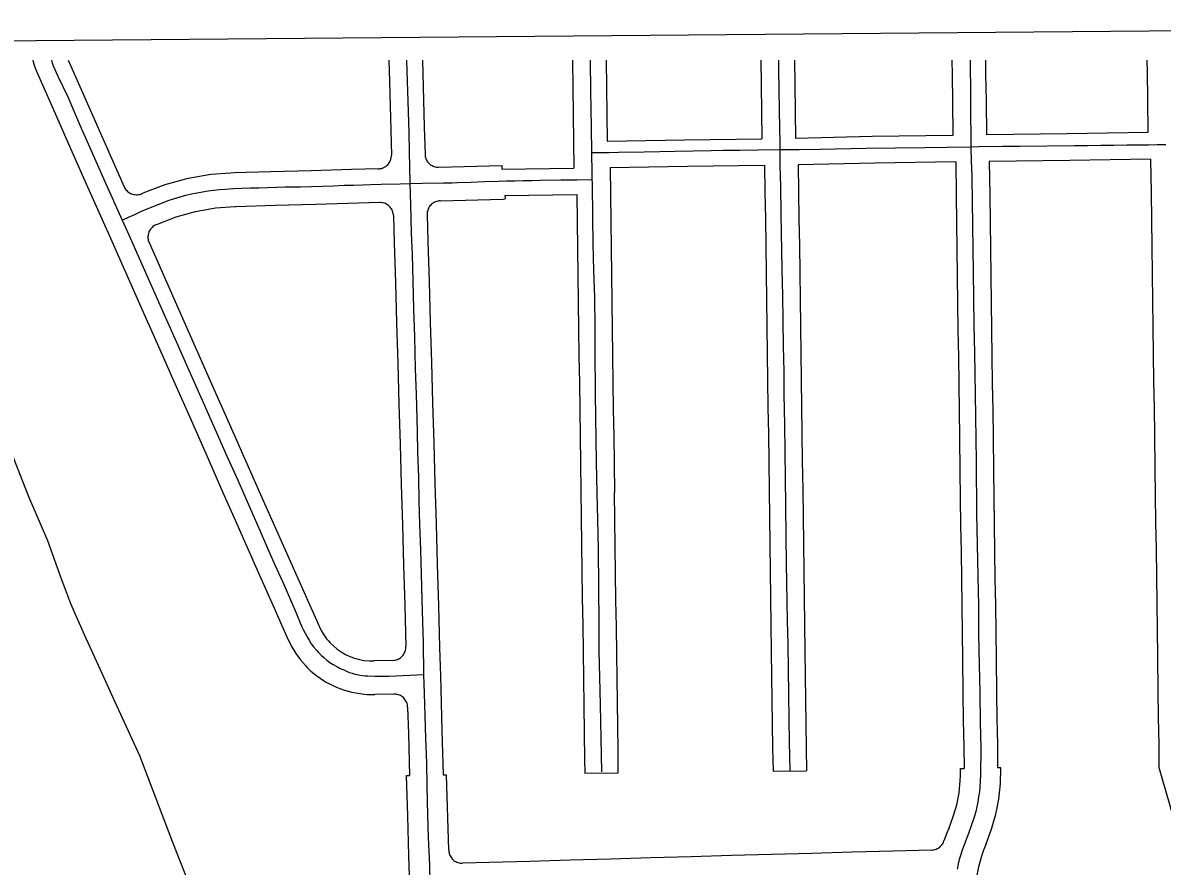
# Model space of a CAD drawing. Extents: x -2233 to 187241, y 4582 to 150524.
# Drawn here: x 103636 to 105331, y 61823 to 63077 of the extents above; entities that cross this region are included whole.
import ezdxf

# ---------------------------------------------------------------- set-up
doc = ezdxf.new("R2010")
doc.units = 0
for name, color, linetype in [('GE_X_CL_2000', 7, 'Continuous'), ('RW_X_Fee_RW', 7, 'Continuous'), ('TI_BORDER', 7, 'Continuous')]:
    doc.layers.add(name, color=color, linetype=linetype)

msp = doc.modelspace()

# ---------------------------------------------------------------- linework, layer by layer
at = {"layer": 'GE_X_CL_2000'}
for points in [[(103678.9, 63021.6), (103680.2, 63017.4), (103681.8, 63013.1), (103688.7, 62997.6), (103695.8, 62982.1), (103703.2, 62966.8), (103713.4, 62943.6), (103723.5, 62920.4), (103733.5, 62897.2), (103758.7, 62840.8), (103784.4, 62783.5)], [(104207.1, 63021.6), (104207.6, 63005.4), (104209.2, 62959.8), (104210.5, 62913.8), (104211.1, 62884.5), (104211.8, 62863.4), (104212.1, 62837.9)], [(104480.3, 63021.6), (104480.7, 62974.6), (104481.9, 62921.7), (104482.4, 62883.9)], [(104760.4, 63021.6), (104760.6, 63008.3), (104761.4, 62946.6), (104762, 62921.3), (104762.5, 62898), (104762.6, 62888.7)], [(105045.7, 63021.6), (105046.2, 62967.8), (105046.3, 62934.8), (105046.5, 62915.3), (105046.8, 62892.7)], [(105046.8, 62892.7), (105058.6, 62892.9), (105093.7, 62893.4), (105119, 62893.4), (105200.9, 62894.7), (105220.3, 62894.7), (105239.7, 62894.8), (105259.1, 62895), (105278.5, 62895.3), (105297.9, 62895.7), (105310.8, 62895.7), (105323.8, 62895.8), (105336.7, 62896.1)], [(104482.4, 62883.9), (104508.6, 62884.3), (104522.6, 62884.5), (104560.6, 62885.1), (104606.8, 62885.9), (104660.2, 62887.1), (104678.3, 62887.3), (104703.2, 62887.3), (104730, 62887.9), (104762.6, 62888.7)], [(104482.4, 62883.9), (104482.7, 62852.6), (104483, 62843.9)], [(104762.6, 62888.7), (104791, 62888.7), (104822.6, 62889.1), (104890.7, 62890.6), (104978, 62891.7), (105011.5, 62892.2), (105046.8, 62892.7)], [(104762.6, 62888.7), (104762.7, 62863.9), (104763.4, 62834.4), (104763.9, 62792.2), (104765.6, 62710.5), (104766.4, 62671.2), (104767.3, 62595.6), (104768.2, 62559.1), (104768.5, 62524.8), (104769.5, 62478.5), (104770.3, 62399.3), (104771.1, 62359.6), (104771.6, 62312.5), (104771.9, 62273.5), (104773.5, 62187.3), (104774.2, 62152.4), (104775.1, 62114.7), (104775.5, 62078.7), (104775.9, 62040.7), (104776.3, 62007.7), (104777.1, 61965.1)], [(105046.8, 62892.7), (105047.3, 62870.4), (105047.6, 62861.9), (105048, 62847), (105048.6, 62812), (105049.4, 62740.2), (105050.1, 62706.2), (105050.6, 62667.7), (105050.8, 62626.8), (105052.1, 62586), (105053, 62524.8), (105054, 62458.2), (105054.5, 62424.5), (105055.1, 62347.1), (105056.9, 62254.2), (105057.8, 62210.6), (105058.2, 62168), (105058.8, 62122.7), (105060, 62080.6), (105060.3, 62036.2), (105061.2, 61998.4), (105061.1, 61959.3), (105060, 61940.5), (105059.3, 61933.2), (105058.2, 61925.8), (105057, 61918.5), (105055.5, 61911.1), (105053.8, 61903.9), (105051.9, 61896.9), (105047.6, 61884.2), (105043, 61871.3), (105038.2, 61858.4), (105033.1, 61845.2), (105031.1, 61838.8), (105029.4, 61832.6), (105027.9, 61826.3), (105026.3, 61818.1)], [(104212.1, 62837.9), (104231.1, 62838.5), (104262, 62838.9), (104275, 62839.1), (104282.8, 62839.5), (104302.9, 62840.2), (104323.2, 62840.9), (104343.4, 62841.5), (104355.9, 62841.8), (104368.4, 62842), (104380.8, 62842.3), (104393.4, 62842.6), (104405.9, 62842.8), (104436.8, 62843.2), (104460.3, 62843.4), (104483, 62843.9)], [(104483, 62843.9), (104483.1, 62838.3), (104483.8, 62787.1), (104484.5, 62748.3), (104485.3, 62708.4), (104486.6, 62668.9), (104487.1, 62623.2), (104487.5, 62590), (104487.9, 62524.8), (104489.2, 62423.5), (104490.5, 62377.7), (104491.1, 62338.1), (104492.1, 62293.8), (104493.2, 62183.4), (104493.3, 62142.6), (104494.4, 62103.7), (104495.1, 62062.8), (104496.4, 62013.3), (104497.1, 61963.2)], [(103784.4, 62783.5), (103793.6, 62787.8), (103802.9, 62792.1), (103812.1, 62796.2), (103821.5, 62800.2), (103854.3, 62813.2), (103862.3, 62815.8), (103870.6, 62818.3), (103879, 62820.5), (103887.4, 62822.5), (103895.8, 62824.3), (103903.9, 62825.8), (103912.2, 62827), (103920.5, 62828.1), (103928.9, 62829), (103937.3, 62829.6), (103949.8, 62830.5), (103962.3, 62831), (103974.9, 62831.4), (103987.7, 62831.6), (104026.6, 62832.8), (104049.6, 62833.2), (104065.9, 62833.6), (104082.2, 62834.1), (104098.5, 62834.7), (104114.7, 62835.4), (104128.2, 62835.6), (104141.8, 62836), (104153.5, 62836.4), (104169.7, 62836.9), (104197.5, 62837.5), (104212.1, 62837.9)], [(104212.1, 62837.9), (104213.1, 62806.5), (104213.5, 62785.3), (104213.9, 62764.2), (104215.5, 62732.5), (104217.6, 62651.9), (104218.9, 62610.1), (104220.1, 62562.6), (104221.3, 62524.8), (104222.9, 62469.4), (104223.6, 62438), (104224.8, 62401.3), (104225.5, 62365.9), (104226.4, 62331), (104227.8, 62293.3), (104229.9, 62219.7), (104230.8, 62185.4), (104231.8, 62155.8), (104232.7, 62107.6)], [(103784.4, 62783.5), (103792.2, 62766.1), (103809.6, 62726.8), (103844.3, 62648.8), (103862.7, 62607.7), (103881.4, 62564.8), (103899.3, 62524.8), (103918.6, 62481.3), (103938.2, 62436), (103956.2, 62396.6), (103974.9, 62353.5), (103989.3, 62320.9), (104000.4, 62295.9), (104011.5, 62270.9), (104022.5, 62245.9), (104026.6, 62237), (104036.2, 62215.6), (104042.7, 62200.5), (104051.2, 62179.9), (104053.7, 62174.5), (104056.3, 62169.1), (104059.2, 62163.9), (104062.2, 62158.8), (104065.6, 62153.5), (104069, 62149), (104072.6, 62144.7), (104076.3, 62140.6), (104080.3, 62136.6), (104084.4, 62132.9), (104088.6, 62129.3), (104093.2, 62125.8), (104098.2, 62122.5), (104103.3, 62119.6), (104108.4, 62116.9), (104113.8, 62114.5), (104118.9, 62112.4), (104122.6, 62110.9), (104126.3, 62109.6), (104130.1, 62108.5), (104134, 62107.6), (104137.9, 62106.8), (104141.8, 62106.3), (104145.8, 62105.9), (104149.8, 62105.7), (104160.2, 62105.4), (104170.6, 62105.3), (104181, 62105.4), (104191.5, 62105.8), (104201.7, 62106.3), (104212.1, 62106.7), (104222.4, 62107.2), (104232.7, 62107.6)], [(103612.8, 62455), (103645, 62372.6), (103673.2, 62306.9), (103692.6, 62253.2), (103707.4, 62213.2), (103716.3, 62192.9), (103727.5, 62167.1), (103756.4, 62104.2), (103773.1, 62067.3), (103809.9, 61987.1), (103859, 61858.5), (104000.2, 61499.6), (104083.2, 61288), (104139.5, 61139.3), (104202.4, 60983.1), (104267.5, 60818.4), (104337.8, 60635.5), (104373.8, 60541.8)], [(104232.7, 62107.6), (104233.4, 62079.4), (104234.3, 62047), (104235.6, 62012.4), (104236.8, 61975.8), (104237.5, 61941.5), (104238.5, 61898.5), (104239.4, 61866.1), (104239.8, 61855), (104241.2, 61824.8), (104241.8, 61797.2)]]:
    msp.add_lwpolyline(points, dxfattribs=at)
at = {"layer": 'RW_X_Fee_RW'}
for p, q in [((104899.9, 62907.8), (104785.7, 62905.1)), ((105019.9, 62909.5), (104899.9, 62907.8)), ((104255.2, 62862.1), (104348.8, 62864.6)), ((104348.8, 62864.6), (104349, 62859.4)), ((104349, 62859.4), (104456.3, 62860.6)), ((104904, 62868.4), (104789.8, 62865.8)), ((105024, 62870.1), (104904, 62868.4)), ((104353.5, 62820.3), (104460.4, 62821.5)), ((104353.5, 62820.3), (104353.7, 62815)), ((104237.8, 62791.6), (104239, 62751.6)), ((104187.9, 62790.2), (104189, 62750.2)), ((103824.3, 62750.1), (103868.7, 62649.9)), ((104186.9, 62128.8), (104158.9, 62128)), ((104188.3, 62078.8), (104160.3, 62078)), ((104472.2, 61960.9), (104522.2, 61961.5)), ((104752.3, 61963.9), (104802.3, 61964.3)), ((105031.4, 61967.8), (105036.4, 61967.9)), ((105091.4, 61968.9), (105086.4, 61968.8)), ((104206.8, 61957.8), (104211.8, 61957.8)), ((104270, 61846.5), (104266.8, 61958.5))]:
    msp.add_line(p, q, dxfattribs=at)
for points in [[(103651.6, 63021.6), (103652.1, 63019), (103653.9, 63012.4), (103656.3, 63006.1)], [(103704.1, 63021.6), (103723.4, 62977.9), (103787.2, 62833.2)], [(104180.9, 63021.6), (104181.7, 62990.2), (104184.7, 62880.2)], [(104230.9, 63021.6), (104232, 62981.5), (104233.6, 62921.5), (104234.7, 62881.6)], [(104454, 63021.6), (104454, 63020.6), (104454.6, 62980.6), (104455.2, 62940.6), (104455.8, 62900.6), (104456.3, 62860.6)], [(104504, 63021.6), (104504, 63021.1), (104504.6, 62981.1), (104505.2, 62941.1), (104505.8, 62901.1)], [(104734.1, 63021.6), (104734.6, 62984.4), (104735.2, 62944.4), (104735.7, 62904.4)], [(104784.1, 63021.6), (104784.6, 62985.1), (104785.2, 62945.1), (104785.7, 62905.1)], [(105018.3, 63021.6), (105018.6, 62999.5), (105019.2, 62959.5), (105019.9, 62909.5)], [(105068.3, 63021.6), (105068.6, 63000.2), (105069.2, 62960.2), (105069.9, 62910.2)], [(105308.3, 63021.6), (105308.6, 63003.6), (105309.2, 62963.6), (105309.9, 62913.6)], [(103656.3, 63006.1), (103679, 62954.6), (103709.4, 62885.7)], [(105309.9, 62913.6), (105189.9, 62911.9), (105069.9, 62910.2)], [(104505.8, 62901.1), (104620.7, 62902.8), (104735.7, 62904.4)], [(103709.4, 62885.7), (103734.8, 62828.5), (103760.4, 62771)], [(104165.2, 62859.7), (104167, 62859.8), (104168.7, 62860.1), (104170.4, 62860.5), (104172, 62861.1), (104173.6, 62861.8), (104175.2, 62862.6), (104176.6, 62863.6), (104178, 62864.7), (104179.2, 62865.9), (104180.4, 62867.2), (104181.4, 62868.6), (104182.3, 62870.1), (104183, 62871.7), (104183.7, 62873.3), (104184.1, 62875), (104184.5, 62876.7), (104184.7, 62878.5), (104184.7, 62880.2)], [(104234.7, 62881.6), (104234.8, 62879.8), (104235.1, 62878.1), (104235.5, 62876.4), (104236.1, 62874.7), (104236.8, 62873.2), (104237.6, 62871.6), (104238.6, 62870.2), (104239.7, 62868.8), (104240.9, 62867.6), (104242.2, 62866.4), (104243.6, 62865.4), (104245.1, 62864.5), (104246.7, 62863.7), (104248.3, 62863.1), (104250, 62862.6), (104251.7, 62862.3), (104253.5, 62862.1), (104255.2, 62862.1)], [(104165.2, 62859.7), (104125.2, 62858.6), (104065.3, 62857), (104005.3, 62855.4), (103951.3, 62853.9)], [(104509.9, 62862), (104624.9, 62863.6), (104739.8, 62865.1)], [(104509.9, 62862), (104510.4, 62822), (104511, 62782), (104511.5, 62742), (104512.1, 62702), (104512.6, 62662), (104513.2, 62622), (104513.7, 62582), (104514.3, 62542), (104514.8, 62502), (104515.4, 62462), (104515.9, 62422), (104516.5, 62378.5)], [(104739.8, 62865.1), (104740.4, 62825.2), (104741, 62785.2), (104741.5, 62745.2), (104742.1, 62705.2), (104742.6, 62665.2), (104743.2, 62625.2), (104743.7, 62585.2), (104744.3, 62545.2), (104744.8, 62505.2), (104745.4, 62465.2), (104745.9, 62425.2), (104746.5, 62381.7)], [(104789.8, 62865.8), (104790.4, 62825.8), (104790.9, 62785.8), (104791.5, 62745.8), (104792.1, 62705.8), (104792.6, 62665.9), (104793.2, 62625.9), (104793.7, 62585.9), (104794.3, 62545.9), (104794.8, 62505.9), (104795.4, 62465.9), (104795.9, 62425.9), (104796.5, 62382.4)], [(105024, 62870.1), (105024.7, 62820.1), (105025.2, 62780.1), (105025.8, 62740.1), (105026.3, 62700.1), (105026.9, 62660.1), (105027.4, 62620.1), (105028, 62580.1), (105028.5, 62540.1), (105029.1, 62500.1), (105029.6, 62460.1), (105030.3, 62410.1), (105030.9, 62370.1), (105031.4, 62330.1), (105032, 62290.1), (105032.5, 62250.1), (105033.1, 62210.1), (105033.6, 62170.1), (105034.2, 62130.1), (105034.9, 62080.1), (105035.4, 62040.1), (105036, 62000.1), (105036.4, 61967.9)], [(105314, 62874), (105194, 62872.4), (105074, 62870.7)], [(105074, 62870.7), (105074.7, 62820.7), (105075.2, 62780.7), (105075.8, 62740.7), (105076.3, 62700.8), (105076.9, 62660.8), (105077.4, 62620.8), (105078, 62580.8), (105078.5, 62540.8), (105079.1, 62500.8), (105079.6, 62460.8), (105080.3, 62410.8), (105080.9, 62370.8), (105081.4, 62330.8), (105082, 62290.8), (105082.5, 62250.8), (105083.1, 62210.8), (105083.6, 62170.8), (105084.2, 62130.8), (105084.9, 62080.8), (105085.4, 62040.8), (105085.6, 62024.8), (105086, 62000.8), (105086.4, 61968.8)], [(105314, 62874), (105314.7, 62824), (105315.2, 62784), (105315.8, 62744), (105316.3, 62704), (105316.9, 62664.1), (105317.4, 62624.1), (105318, 62584.1), (105318.5, 62544.1), (105319.1, 62504.1), (105319.6, 62464.1), (105320.3, 62414.1), (105320.9, 62374.1), (105321.4, 62334.1), (105322, 62294.1), (105322.5, 62254.1), (105323.1, 62214.1), (105323.6, 62174.1), (105324.2, 62134.1), (105324.9, 62084.1), (105325.4, 62044.1), (105326, 62004.1), (105326.1, 61996.1), (105326.4, 61970.8)], [(103951.3, 62853.9), (103945.3, 62853.5), (103916.3, 62851.3), (103885.5, 62846), (103881.7, 62845.3), (103847.8, 62836.1), (103815, 62823.6)], [(103787.2, 62833.2), (103787.9, 62831.6), (103788.8, 62830.2), (103789.8, 62828.8), (103791, 62827.4), (103792.2, 62826.2), (103793.6, 62825.2), (103795, 62824.2), (103796.6, 62823.3), (103798.1, 62822.6), (103799.8, 62822.1), (103801.5, 62821.7), (103803.2, 62821.4), (103804.9, 62821.3), (103806.7, 62821.3), (103808.4, 62821.5), (103810.1, 62821.8), (103811.8, 62822.3), (103813.4, 62822.9), (103815, 62823.6)], [(104167.3, 62809.6), (104072.3, 62806.9), (104012.3, 62805.1), (103953.4, 62803.4)], [(104187.9, 62790.2), (104187.7, 62791.9), (104187.4, 62793.6), (104187, 62795.3), (104186.4, 62797), (104185.7, 62798.6), (104184.9, 62800.1), (104183.9, 62801.5), (104182.8, 62802.9), (104181.6, 62804.1), (104180.3, 62805.3), (104178.9, 62806.3), (104177.4, 62807.2), (104175.8, 62808), (104174.2, 62808.6), (104172.5, 62809.1), (104170.8, 62809.4), (104169, 62809.6), (104167.3, 62809.6)], [(104257.2, 62812.2), (104255.5, 62812.1), (104253.8, 62811.8), (104252.1, 62811.4), (104250.4, 62810.8), (104248.9, 62810.1), (104247.3, 62809.2), (104245.9, 62808.2), (104244.5, 62807.1), (104243.3, 62805.9), (104242.1, 62804.6), (104241.1, 62803.2), (104240.2, 62801.7), (104239.5, 62800.1), (104238.8, 62798.5), (104238.4, 62796.8), (104238, 62795.1), (104237.9, 62793.4), (104237.8, 62791.6)], [(104257.2, 62812.2), (104350.9, 62814.9), (104353.7, 62815)], [(104460.4, 62821.5), (104461, 62781.5), (104461.5, 62741.5), (104462.1, 62701.5), (104462.6, 62661.5), (104463.2, 62621.5), (104463.7, 62581.5), (104464.3, 62541.5), (104464.8, 62501.5), (104465.4, 62461.5), (104465.9, 62421.5), (104466.5, 62381.6), (104467, 62341.6), (104467.6, 62301.6), (104468.1, 62261.6), (104468.7, 62221.6), (104469.2, 62181.6), (104469.8, 62141.6), (104470.3, 62101.6), (104470.9, 62061.6), (104471.4, 62021.6), (104472, 61980.6), (104472.2, 61962.8), (104472.2, 61960.9)], [(103953.4, 62803.4), (103952.4, 62803.4), (103923.3, 62801.1), (103893.5, 62795.9), (103892.6, 62795.7), (103864.3, 62787.9), (103836.1, 62777.2)], [(103836.1, 62777.2), (103834.4, 62776.5), (103832.9, 62775.7), (103831.4, 62774.8), (103830, 62773.8), (103828.7, 62772.6), (103827.5, 62771.3), (103826.4, 62770), (103825.4, 62768.5), (103824.6, 62767), (103823.9, 62765.4), (103823.3, 62763.7), (103822.9, 62762), (103822.7, 62760.3), (103822.6, 62758.6), (103822.6, 62756.8), (103822.8, 62755.1), (103823.1, 62753.4), (103823.6, 62751.7), (103824.3, 62750.1)], [(103760.4, 62771), (103761.2, 62769.1), (103787.5, 62709.7), (103811.8, 62654.8)], [(104189, 62750.2), (104190.7, 62690.2), (104192.5, 62630.2), (104194.2, 62570.3), (104195.9, 62510.3), (104197.6, 62450.3), (104199.4, 62390.3), (104201.1, 62330.4), (104202.8, 62270.4), (104204.5, 62210.4), (104206.3, 62149.4)], [(104239, 62751.6), (104240.7, 62691.7), (104242.4, 62631.7), (104244.2, 62571.7), (104245.9, 62511.7), (104247.6, 62451.8), (104249.3, 62391.8), (104251.1, 62331.8), (104252.8, 62271.8), (104254.6, 62209.9), (104256.4, 62147.9), (104257.6, 62105.8)], [(103811.8, 62654.8), (103836.1, 62600), (103860.4, 62545.1), (103884.7, 62490.3), (103909, 62435.4), (103934.2, 62378.7), (103958.5, 62323.9), (103982.8, 62269), (104007.1, 62214.2), (104031.4, 62159.3)], [(103868.7, 62649.9), (103893, 62595.1), (103917.3, 62540.2), (103941.6, 62485.3), (103965.9, 62430.5), (103990.2, 62375.6), (104077.1, 62179.6)], [(104522.2, 61961.5), (104521.8, 61995.6), (104521.3, 62030.6), (104520.8, 62066.6), (104520.3, 62102.6), (104519.8, 62138.5), (104519.3, 62178.5), (104518.7, 62218.5), (104518.2, 62258.5), (104517.6, 62298.5), (104517.1, 62338.5), (104516.5, 62378.5)], [(104746.5, 62381.7), (104747.1, 62341.7), (104747.6, 62301.7), (104748.2, 62261.7), (104748.7, 62221.7), (104749.3, 62181.7), (104749.8, 62141.7), (104750.3, 62105.7), (104750.8, 62069.7), (104751.3, 62033.7), (104751.8, 61998.7), (104752.3, 61963.9)], [(104796.5, 62382.4), (104797.1, 62342.4), (104797.6, 62302.4), (104798.2, 62262.4), (104798.7, 62222.4), (104799.3, 62182.4), (104799.8, 62142.4), (104800.3, 62106.4), (104800.8, 62070.4), (104801.3, 62034.4), (104801.8, 61998.4), (104802.3, 61964.3)], [(104077.1, 62179.6), (104080.3, 62173), (104084.1, 62166.7), (104088.4, 62160.8), (104091.1, 62157.8), (104093.2, 62155.3), (104098.5, 62150.2), (104104.1, 62145.5), (104110.1, 62141.3), (104116.5, 62137.7), (104123.1, 62134.6), (104130, 62132.1), (104137.1, 62130.2), (104144.3, 62128.8), (104151.6, 62128.1), (104158.9, 62128)], [(104031.4, 62159.3), (104036.5, 62149), (104042.5, 62139.1), (104049.3, 62129.7), (104056.8, 62121), (104059, 62118.9), (104065.1, 62112.9), (104074, 62105.6), (104083.5, 62099), (104087.7, 62096.6), (104093.5, 62093.3), (104104, 62088.4), (104114.8, 62084.5), (104125.9, 62081.4), (104137.3, 62079.3), (104148.8, 62078.2), (104160.3, 62078)], [(104186.9, 62128.8), (104188.6, 62128.9), (104190.3, 62129.2), (104192, 62129.7), (104193.7, 62130.2), (104195.3, 62130.9), (104196.8, 62131.8), (104198.2, 62132.8), (104199.6, 62133.9), (104200.8, 62135.1), (104202, 62136.4), (104203, 62137.8), (104203.9, 62139.3), (104204.7, 62140.9), (104205.3, 62142.5), (104205.8, 62144.2), (104206.1, 62145.9), (104206.3, 62147.6), (104206.3, 62149.4)], [(104257.6, 62105.8), (104258.1, 62085.9), (104259.9, 62023.9), (104261.8, 61958.5), (104261.8, 61958.5)], [(104208.9, 62059.4), (104208.7, 62061.2), (104208.5, 62062.9), (104208, 62064.6), (104207.5, 62066.2), (104206.8, 62067.8), (104205.9, 62069.3), (104204.9, 62070.8), (104203.8, 62072.1), (104202.6, 62073.4), (104201.3, 62074.5), (104199.9, 62075.6), (104198.4, 62076.5), (104196.8, 62077.2), (104195.2, 62077.8), (104193.5, 62078.3), (104191.8, 62078.6), (104190, 62078.8), (104188.3, 62078.8)], [(104208.9, 62059.4), (104210, 62019.4), (104211.8, 61957.8)], [(105014.1, 61879.8), (105020.5, 61896.7), (105025.5, 61914), (105029, 61931.7), (105030.9, 61949.6), (105031.2, 61957.6), (105031.4, 61967.8)], [(105069.2, 61856.1), (105077.4, 61877.7), (105083.8, 61900), (105085.2, 61907.2), (105088.3, 61922.6), (105090.8, 61945.6), (105091.4, 61968.9)], [(105356.9, 61864.5), (105343.1, 61912.3), (105330.3, 61957.1), (105326.4, 61970.8)], [(104206.8, 61957.8), (104208.5, 61897.8), (104210.2, 61837.9), (104211.9, 61777.9), (104213.5, 61717.9), (104215, 61667.9), (104216.6, 61607.9), (104218.3, 61548), (104219.2, 61518.5)], [(104261.8, 61958.5), (104266.8, 61958.5), (104266.8, 61958.5)], [(105014.1, 61879.8), (105011.4, 61873.4), (105008.9, 61866.9), (105006.6, 61860.3)], [(104988.2, 61846.8), (104989.9, 61846.9), (104991.7, 61847.1), (104993.3, 61847.6), (104995, 61848.1), (104996.6, 61848.8), (104998.1, 61849.7), (104999.5, 61850.7), (105000.9, 61851.7), (105002.1, 61852.9), (105003.3, 61854.3), (105004.3, 61855.7), (105005.2, 61857.1), (105006, 61858.7), (105006.6, 61860.3)], [(104270, 61846.5), (104270.1, 61844.8), (104270.4, 61843.1), (104270.8, 61841.4), (104271.3, 61839.7), (104272.1, 61838.1), (104272.9, 61836.6), (104273.9, 61835.2), (104275, 61833.8), (104276.2, 61832.6), (104277.5, 61831.4), (104278.9, 61830.4), (104280.4, 61829.5), (104282, 61828.8), (104283.6, 61828.1), (104285.3, 61827.7), (104287, 61827.3), (104288.8, 61827.1), (104290.5, 61827.1)], [(104988.2, 61846.8), (104930.3, 61845.1), (104870.3, 61843.4), (104810.3, 61841.7), (104750.3, 61840.1), (104690.4, 61838.4), (104630.4, 61836.7), (104570.4, 61835), (104510.4, 61833.3), (104450.4, 61831.6), (104390.5, 61829.9), (104330.5, 61828.2), (104290.5, 61827.1)], [(105069.2, 61856.1), (105065.6, 61846.6), (105062.8, 61839.3), (105058, 61822), (105054.6, 61804.4), (105052.7, 61786.5), (105052.5, 61768.5)]]:
    msp.add_lwpolyline(points, dxfattribs=at)
at = {"layer": 'TI_BORDER'}
msp.add_line((99964.7, 63018.5), (106664.5, 63077), dxfattribs=at)

doc.saveas('drawing.dxf')
